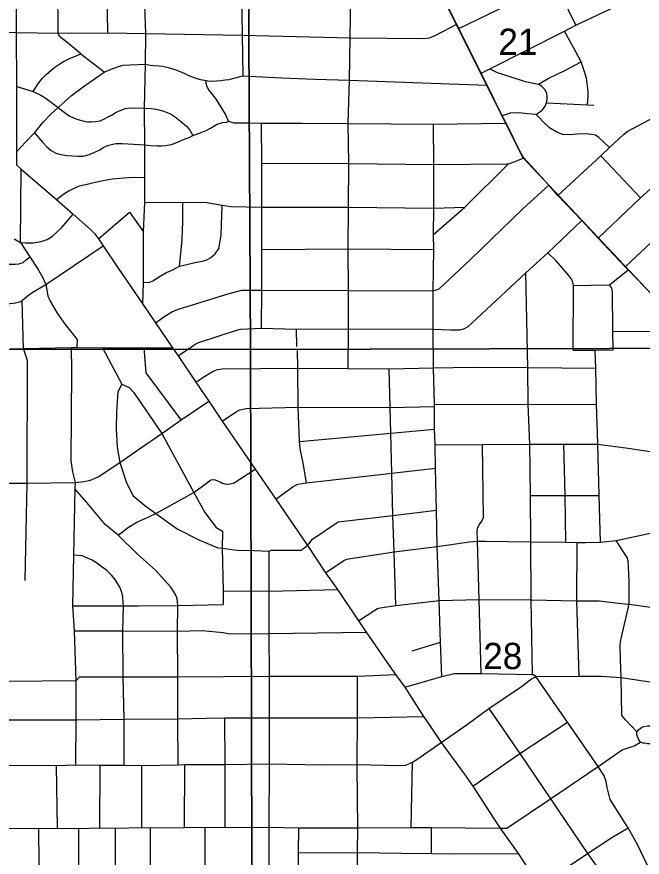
# Model space of a CAD drawing. Extents: x 0 to 34, y 0 to 22.
# Drawn here: x 4.664 to 5.661, y 18.692 to 20.032 of the extents above; entities that cross this region are included whole.
import ezdxf

# ---------------------------------------------------------------- set-up
doc = ezdxf.new("R2010")
doc.units = 0
for name, color, linetype in [('GM_X_City_Street', 7, 'Continuous'), ('GM_X_County_Road', 7, 'Continuous'), ('GM_X_Rail_Line', 7, 'Continuous'), ('GM_X_Section', 7, 'Continuous'), ('GM_X_Section_Text', 7, 'Continuous'), ('GM_X_State_Route', 7, 'Continuous'), ('GM_X_Township_Road', 7, 'Continuous')]:
    doc.layers.add(name, color=color, linetype=linetype)

msp = doc.modelspace()

# ---------------------------------------------------------------- linework, layer by layer
at = {"layer": 'GM_X_City_Street'}
for p, q in [((5.6585, 19.7431), (5.5952, 19.8103)), ((4.6702, 19.672), (4.6714, 19.7889)), ((5.6341, 19.6334), (5.7581, 19.7495)), ((5.111, 19.5065), (5.1102, 19.5341)), ((5.6143, 19.5309), (5.7326, 19.5299)), ((5.2944, 19.0214), (5.3398, 19.0349)), ((4.7292, 18.7383), (4.7276, 18.8385)), ((4.7969, 18.7392), (4.7971, 18.839)), ((4.8638, 18.7394), (4.8635, 18.8385)), ((4.9317, 18.7395), (4.9321, 18.8398)), ((5.2929, 18.7395), (5.2952, 18.8435)), ((4.7639, 18.5577), (4.7631, 18.738)), ((4.8218, 18.5464), (4.8217, 18.7386)), ((5.3255, 18.6981), (5.3255, 18.7393)), ((5.2086, 18.6165), (5.2076, 18.6986))]:
    msp.add_line(p, q, dxfattribs=at)
for points in [[(4.6643, 19.7956), (4.6646, 19.8171), (4.6646, 19.9207), (4.6641, 20.0067), (4.6647, 20.2081), (4.6714, 20.2301), (4.6747, 20.2402), (4.6765, 20.2538), (4.6772, 20.2643), (4.6776, 20.274), (4.6761, 20.2827), (4.674, 20.2974), (4.6718, 20.3158), (4.67, 20.337), (4.6694, 20.3503), (4.6692, 20.5103)], [(4.8094, 20.0063), (4.8086, 20.0727), (4.8086, 20.0969), (4.8082, 20.1098), (4.8081, 20.1148), (4.8092, 20.1183), (4.8117, 20.1228), (4.8174, 20.1323), (4.8254, 20.15), (4.8291, 20.1643), (4.8363, 20.1967), (4.8379, 20.2145), (4.8374, 20.2404), (4.837, 20.2561), (4.8351, 20.2768), (4.83, 20.3017), (4.8278, 20.3137), (4.8268, 20.4771), (4.827, 20.5081)], [(4.8038, 19.9434), (4.7667, 19.9722), (4.7662, 19.9726), (4.744, 19.9916), (4.7323, 20.0007), (4.7303, 20.0058), (4.7291, 20.1535), (4.7301, 20.1756)], [(5.5555, 20.0187), (5.5218, 20.0874), (5.4872, 20.1575)], [(5.3691, 20.0131), (5.5218, 20.0874), (5.634, 20.1443)], [(4.8653, 19.5737), (4.8663, 19.6081), (4.8665, 19.689), (4.8684, 19.7366), (4.8684, 19.776), (4.8685, 19.828), (4.8679, 19.8848), (4.868, 19.886), (4.8695, 19.9561), (4.8699, 20.0052), (4.8687, 20.0499), (4.8687, 20.0588), (4.8693, 20.0667), (4.8711, 20.0716), (4.8763, 20.0832), (4.8842, 20.0987)], [(5.0226, 20.0676), (5.0238, 20.0025), (5.0244, 19.9379)], [(5.1925, 19.4712), (5.193, 19.5345), (5.193, 19.5957), (5.1925, 19.6618), (5.1931, 19.7285), (5.1934, 19.798), (5.1928, 19.8618), (5.1949, 19.931), (5.196, 19.9984), (5.1968, 20.0664)], [(5.4043, 19.9421), (5.4184, 19.9491), (5.5376, 20.0091), (5.5555, 20.0187), (5.6527, 20.065)], [(4.5338, 20.0074), (4.5986, 20.0075), (4.6641, 20.0067), (4.7303, 20.0058), (4.8094, 20.0063), (4.8699, 20.0052), (5.0238, 20.0025), (5.196, 19.9984), (5.3131, 19.9975), (5.322, 19.9984), (5.3322, 20.0024), (5.3656, 20.02)], [(5.574, 19.8917), (5.5749, 19.9054), (5.5749, 19.9134), (5.5735, 19.926), (5.5722, 19.934), (5.5695, 19.9439), (5.5638, 19.9599), (5.5516, 19.9828), (5.5376, 20.0091)], [(4.6904, 19.913), (4.698, 19.9245), (4.705, 19.9334), (4.7119, 19.9405), (4.7185, 19.9462), (4.7251, 19.9516), (4.7315, 19.9559), (4.739, 19.9608), (4.7484, 19.9655), (4.7581, 19.9693), (4.7662, 19.9726)], [(4.6646, 19.8171), (4.6784, 19.8318), (4.6926, 19.847), (4.7071, 19.8645), (4.7183, 19.876), (4.7305, 19.8872), (4.7517, 19.9062), (4.7703, 19.9203), (4.7863, 19.9315), (4.8038, 19.9434), (4.8146, 19.9486), (4.825, 19.9523), (4.834, 19.9545), (4.8444, 19.9553), (4.8695, 19.9561), (4.8774, 19.9549), (4.8824, 19.9544), (4.8908, 19.9535), (4.8969, 19.9531), (4.9054, 19.951), (4.9179, 19.9474), (4.9274, 19.9437), (4.9333, 19.9408), (4.937, 19.9387), (4.9438, 19.9362), (4.9511, 19.9337), (4.9574, 19.9319), (4.9636, 19.9306), (4.9662, 19.9302), (4.9688, 19.9299), (4.9745, 19.9292), (4.9825, 19.9296), (4.99, 19.9301), (4.9963, 19.9312), (5.0027, 19.9321), (5.0102, 19.9342), (5.0152, 19.9349), (5.0202, 19.9365), (5.0244, 19.9379), (5.0861, 19.9348), (5.1398, 19.9325), (5.1949, 19.931), (5.325, 19.9258), (5.4141, 19.9231)], [(5.4184, 19.9491), (5.4299, 19.9433), (5.45, 19.9367), (5.4748, 19.9288), (5.4961, 19.9244), (5.5115, 19.9334), (5.539, 19.947), (5.5638, 19.9599)], [(4.6646, 19.9207), (4.6904, 19.913), (4.7025, 19.9071), (4.7113, 19.9016), (4.7216, 19.8939), (4.7305, 19.8872), (4.738, 19.8814), (4.7479, 19.8741), (4.7556, 19.8705), (4.7619, 19.8679), (4.7696, 19.8661), (4.7769, 19.8646), (4.7835, 19.8646), (4.7897, 19.865), (4.797, 19.8661), (4.8044, 19.869), (4.81, 19.8726), (4.8154, 19.8752), (4.8227, 19.8796), (4.8282, 19.8822), (4.8373, 19.8856), (4.844, 19.8868), (4.868, 19.886), (4.878, 19.8855), (4.8865, 19.8844), (4.8985, 19.8814), (4.9092, 19.8774), (4.9176, 19.8719), (4.9253, 19.8653), (4.9348, 19.8576), (4.94, 19.8514), (4.9449, 19.8425)], [(5.0017, 19.8657), (4.997, 19.8764), (4.9885, 19.8907), (4.9829, 19.9002), (4.9754, 19.9094), (4.9704, 19.9152), (4.9679, 19.9204), (4.9662, 19.9257), (4.9662, 19.9302)], [(5.4923, 19.876), (5.4966, 19.8793), (5.4996, 19.8815), (5.5021, 19.8837), (5.5067, 19.8894), (5.5089, 19.8946), (5.51, 19.9006), (5.51, 19.9044), (5.5092, 19.9096), (5.5067, 19.9154), (5.5015, 19.9209), (5.4961, 19.9244)], [(5.5089, 19.8946), (5.574, 19.8917), (5.5841, 19.891)], [(5.6091, 19.8234), (5.5922, 19.8397), (5.5869, 19.843), (5.5808, 19.8444), (5.5703, 19.8455), (5.5568, 19.845), (5.5458, 19.8438), (5.5348, 19.8442), (5.525, 19.8481), (5.5133, 19.855), (5.5031, 19.8648), (5.4977, 19.871), (5.4923, 19.876), (5.4781, 19.8773), (5.4651, 19.8788), (5.4508, 19.878), (5.4379, 19.8741)], [(4.6926, 19.847), (4.7051, 19.8321), (4.7124, 19.8244), (4.7194, 19.8185), (4.7267, 19.8147), (4.7347, 19.8126), (4.7441, 19.8105), (4.7615, 19.8098), (4.7699, 19.8098), (4.7779, 19.8116), (4.7876, 19.8154), (4.7967, 19.8199), (4.8019, 19.8237), (4.8088, 19.8269), (4.8151, 19.8283), (4.8224, 19.8297), (4.8325, 19.8297), (4.8685, 19.828), (4.8777, 19.8269), (4.8882, 19.8261), (4.895, 19.8264), (4.9013, 19.8269), (4.9108, 19.8282), (4.9179, 19.8309), (4.93, 19.836), (4.9401, 19.8402), (4.9449, 19.8425), (4.9558, 19.8466), (4.9661, 19.8505), (4.973, 19.8541), (4.9837, 19.8607), (4.992, 19.8632), (4.9987, 19.8637), (5.0017, 19.8657), (5.0103, 19.863), (5.0202, 19.863), (5.0339, 19.8629), (5.0546, 19.8621), (5.1192, 19.8625), (5.1928, 19.8618), (5.3287, 19.8605), (5.4446, 19.8623)], [(5.0545, 19.5357), (5.0552, 19.5961), (5.0552, 19.6608), (5.0552, 19.7282), (5.0552, 19.7983), (5.0546, 19.8621)], [(5.3418, 18.98), (5.3398, 19.0349), (5.3375, 19.1015), (5.3346, 19.1875), (5.3334, 19.2455), (5.332, 19.3123), (5.3312, 19.3497), (5.3304, 19.3743), (5.3304, 19.4109), (5.3303, 19.4145), (5.3288, 19.4721), (5.3283, 19.5337), (5.328, 19.5952), (5.3293, 19.661), (5.3285, 19.6848), (5.3293, 19.7268), (5.3293, 19.7966), (5.3287, 19.8605)], [(5.5911, 19.679), (5.6585, 19.7431), (5.6991, 19.7795), (5.7393, 19.8179)], [(5.4452, 19.7974), (5.4482, 19.7974), (5.4589, 19.801), (5.4728, 19.8073)], [(5.0552, 19.7983), (5.1934, 19.798), (5.3293, 19.7966), (5.4452, 19.7974)], [(5.3285, 19.6848), (5.3783, 19.7285), (5.4482, 19.7974)], [(4.7277, 19.7406), (4.741, 19.7507), (4.7473, 19.7545), (4.7528, 19.757), (4.7583, 19.7595), (4.7645, 19.7622), (4.7713, 19.7642), (4.7768, 19.7652), (4.787, 19.7677), (4.7945, 19.7695), (4.8047, 19.7715), (4.8162, 19.7735), (4.8287, 19.7747), (4.8425, 19.7755), (4.8684, 19.776)], [(4.8856, 19.5438), (4.9004, 19.5545), (4.9124, 19.5621), (4.9221, 19.5659), (5.0028, 19.5908), (5.0229, 19.5962), (5.0552, 19.5961), (5.193, 19.5957), (5.328, 19.5952), (5.3378, 19.5984), (5.3868, 19.6446), (5.4712, 19.7259), (5.5125, 19.7634)], [(4.8684, 19.7366), (4.9289, 19.7357), (4.9643, 19.7363), (4.9918, 19.7315), (5.0056, 19.7297), (5.0552, 19.7282), (5.1931, 19.7285), (5.3283, 19.7268)], [(4.9239, 19.6341), (4.9268, 19.6651), (4.9277, 19.6769), (4.929, 19.7055), (4.9289, 19.7357)], [(4.7946, 19.6781), (4.8438, 19.7202), (4.8665, 19.689)], [(4.8663, 19.6081), (4.8763, 19.6088), (4.8814, 19.6111), (4.8929, 19.6184), (4.9032, 19.6244), (4.9129, 19.6284), (4.9239, 19.6341), (4.9375, 19.6377), (4.9481, 19.64), (4.9536, 19.6414), (4.9605, 19.6423), (4.9672, 19.6444), (4.9729, 19.6474), (4.9808, 19.6539), (4.9863, 19.6626), (4.99, 19.6838), (4.9918, 19.7315)], [(5.3283, 19.7268), (5.3293, 19.7268), (5.3783, 19.7285)], [(4.6702, 19.672), (4.6784, 19.6718), (4.6853, 19.6714), (4.6907, 19.6714), (4.697, 19.6724), (4.703, 19.6736), (4.7127, 19.6768), (4.7214, 19.6822), (4.7363, 19.696), (4.7544, 19.7171)], [(4.9215, 19.4913), (4.9463, 19.5086), (4.9515, 19.5118), (4.9562, 19.5134), (5.0115, 19.5313), (5.0207, 19.5341), (5.0545, 19.5357), (5.1102, 19.5341), (5.193, 19.5345), (5.3283, 19.5337), (5.3564, 19.5331), (5.3649, 19.5331), (5.3712, 19.5331), (5.3782, 19.5348), (5.3837, 19.5384), (5.3977, 19.5511), (5.4755, 19.6235), (5.5108, 19.6557), (5.5648, 19.7071)], [(4.534, 19.5754), (4.6364, 19.5741), (4.6484, 19.5741), (4.6628, 19.5761), (4.6709, 19.5782), (4.6727, 19.5798), (4.6809, 19.5866), (4.6889, 19.5924), (4.7106, 19.6052), (4.8023, 19.6668)], [(4.66, 19.6781), (4.6702, 19.672), (4.685, 19.6491), (4.6985, 19.6288), (4.7059, 19.616), (4.7106, 19.6052), (4.714, 19.587), (4.7174, 19.5786), (4.7288, 19.5594), (4.7417, 19.5416), (4.7604, 19.5177), (4.7602, 19.5048)], [(5.0552, 19.6608), (5.1925, 19.6618), (5.3293, 19.661)], [(5.5514, 19.5004), (5.5517, 19.6037), (5.5501, 19.6102), (5.5482, 19.6147), (5.5411, 19.6233), (5.524, 19.6431), (5.5108, 19.6557)], [(4.534, 19.6389), (4.6096, 19.6373), (4.6364, 19.6373), (4.6544, 19.6373), (4.6619, 19.6376), (4.6674, 19.6383), (4.6745, 19.6403), (4.6795, 19.6442), (4.685, 19.6491)], [(5.5517, 19.6037), (5.6089, 19.6044), (5.6387, 19.6286)], [(5.7038, 18.6088), (5.6982, 18.6255), (5.6699, 18.6792), (5.6548, 18.7104), (5.6387, 18.739), (5.6378, 18.7406), (5.6104, 18.784), (5.6056, 18.8033), (5.604, 18.8127), (5.6, 18.8227), (5.591, 18.837), (5.5419, 18.9076), (5.4915, 18.98), (5.4865, 18.9836), (5.4844, 19.1025), (5.4838, 19.1948), (5.4831, 19.2688), (5.4823, 19.3507), (5.4795, 19.4138), (5.4787, 19.4726), (5.4755, 19.6235)], [(5.6149, 19.5009), (5.6143, 19.5309), (5.6139, 19.5933), (5.6128, 19.5991), (5.6089, 19.6044)], [(4.6779, 19.1335), (4.6811, 19.2883), (4.6814, 19.4841), (4.6753, 19.503), (4.6727, 19.5798)], [(3.5561, 19.5088), (3.613, 19.5081), (3.6739, 19.5072), (3.7317, 19.5072), (3.7922, 19.5059), (3.8595, 19.5059), (3.9252, 19.505), (3.9843, 19.505), (4.0482, 19.5037), (4.1044, 19.5051), (4.1751, 19.5052), (4.2215, 19.5061), (4.2758, 19.5061), (4.3681, 19.5037), (4.5129, 19.5051), (4.534, 19.5044), (4.6318, 19.502), (4.6753, 19.503), (4.7518, 19.5046), (4.7602, 19.5048), (4.8011, 19.5044), (4.8672, 19.5041), (4.9127, 19.5044)], [(4.7587, 18.8393), (4.7592, 18.9112), (4.7591, 18.9738), (4.7563, 19.0531), (4.7539, 19.0931), (4.7553, 19.1736), (4.7575, 19.2786), (4.7579, 19.2897), (4.7538, 19.3065), (4.7513, 19.3239), (4.7519, 19.4679), (4.7518, 19.5046)], [(4.8011, 19.5044), (4.8318, 19.4465), (4.8252, 19.4342), (4.8233, 19.4016), (4.8225, 19.3755), (4.8242, 19.346), (4.8284, 19.3216), (4.8385, 19.2905), (4.8494, 19.2687), (4.8687, 19.2527), (4.8862, 19.2401), (4.92, 19.2157), (4.9545, 19.198), (4.9835, 19.1858), (4.9866, 19.1854)], [(4.9263, 19.3893), (4.8704, 19.4641), (4.8672, 19.5041)], [(5.1259, 19.289), (5.1209, 19.3205), (5.1162, 19.3437), (5.1151, 19.3548), (5.113, 19.4096), (5.1122, 19.4717), (5.1119, 19.4998)], [(5.5514, 19.5004), (5.5862, 19.5004), (5.6149, 19.5009)], [(5.5905, 19.3524), (5.5886, 19.4146), (5.5872, 19.4719), (5.5862, 19.5004)], [(4.95, 19.4492), (4.9669, 19.4604), (4.9776, 19.4672), (4.9844, 19.4695), (4.9918, 19.4706), (5.1122, 19.4717), (5.1925, 19.4712), (5.2581, 19.4706), (5.3288, 19.4721), (5.3911, 19.4734), (5.4787, 19.4726), (5.5872, 19.4719)], [(5.2686, 19.0934), (5.2659, 19.1788), (5.264, 19.2367), (5.2623, 19.3043), (5.2608, 19.3681), (5.2593, 19.4091), (5.2581, 19.4706)], [(4.8318, 19.4465), (4.8437, 19.4411), (4.8506, 19.4334), (4.8953, 19.3677), (4.9463, 19.2738), (4.9639, 19.2418), (4.9822, 19.2178), (4.9924, 19.2117), (4.9918, 19.1847), (4.9934, 19.1169), (4.9931, 19.095)], [(4.5702, 19.2859), (4.6015, 19.2904), (4.6253, 19.2883), (4.6811, 19.2883), (4.7579, 19.2897), (4.7715, 19.291), (4.7817, 19.2931), (4.794, 19.2985), (4.8284, 19.3216), (4.8599, 19.3434), (4.8953, 19.3677), (4.9263, 19.3893), (4.9704, 19.4189)], [(5.3303, 19.4145), (5.4795, 19.4138), (5.5886, 19.4146)], [(4.9917, 19.3871), (5.0144, 19.4026), (5.0201, 19.4052), (5.03, 19.4074), (5.113, 19.4096), (5.2593, 19.4091), (5.3304, 19.4109)], [(5.1151, 19.3548), (5.2608, 19.3681), (5.3304, 19.3743)], [(5.3312, 19.3497), (5.4068, 19.3502), (5.4823, 19.3507), (5.5365, 19.3506), (5.5906, 19.3505), (5.6386, 19.3442), (5.7678, 19.3247)], [(5.3989, 19.1962), (5.398, 19.2131), (5.3991, 19.2181), (5.4013, 19.2221), (5.4058, 19.2277), (5.4085, 19.2336), (5.4068, 19.3502)], [(5.5397, 19.1944), (5.5382, 19.2686), (5.5365, 19.3506)], [(5.5946, 19.1946), (5.5927, 19.269), (5.5906, 19.3505), (5.5905, 19.3524)], [(4.8257, 19.2054), (4.8426, 19.2181), (4.8555, 19.2261), (4.8747, 19.2348), (4.8862, 19.2401), (4.9463, 19.2738), (4.9685, 19.2895), (4.9727, 19.293), (4.9765, 19.2944), (4.9807, 19.2937), (4.9845, 19.292), (4.9894, 19.2899), (4.9922, 19.2885), (4.996, 19.2871), (4.9999, 19.2868), (5.0044, 19.2871), (5.011, 19.2892), (5.0443, 19.3105)], [(5.0771, 19.2628), (5.1048, 19.2829), (5.109, 19.2852), (5.1125, 19.2867), (5.1259, 19.289), (5.2623, 19.3043), (5.332, 19.3123)], [(5.1566, 19.1456), (5.1858, 19.1652), (5.1892, 19.1667), (5.193, 19.1678), (5.2659, 19.1788), (5.3346, 19.1875), (5.3862, 19.1951), (5.3989, 19.1962), (5.4111, 19.1958), (5.4838, 19.1948), (5.5397, 19.1944), (5.5575, 19.194), (5.5712, 19.1937), (5.5946, 19.1946), (5.6197, 19.1972), (5.7062, 19.2158), (5.7838, 19.2282), (5.8384, 19.2356), (5.847, 19.2375), (5.85, 19.2393), (5.856, 19.2449), (5.8657, 19.2536), (5.9343, 19.3147)], [(4.921, 19.0936), (4.9199, 19.1042), (4.9181, 19.1098), (4.9149, 19.1153), (4.9098, 19.1226), (4.8855, 19.1498), (4.8569, 19.1755), (4.8257, 19.2054), (4.8054, 19.2224), (4.776, 19.2574), (4.7575, 19.2786)], [(5.4831, 19.2688), (5.5382, 19.2686), (5.5927, 19.269)], [(5.1275, 19.1888), (5.1355, 19.1992), (5.1765, 19.227), (5.264, 19.2367), (5.3334, 19.2455)], [(4.9866, 19.1854), (4.9918, 19.1847), (5.0158, 19.1816), (5.0429, 19.181), (5.0668, 19.1799)], [(5.0668, 19.1799), (5.0697, 19.1815), (5.1177, 19.1818), (5.1275, 19.1888)], [(5.4047, 18.9851), (5.4014, 19.1031), (5.3989, 19.1962)], [(5.5609, 18.9807), (5.5573, 19.1009), (5.5575, 19.194)], [(5.6402, 19.0953), (5.6405, 19.1317), (5.6396, 19.1553), (5.6391, 19.1646), (5.6373, 19.1701), (5.634, 19.1748), (5.6197, 19.1972)], [(4.834, 19.0985), (4.8334, 19.1072), (4.832, 19.1139), (4.8286, 19.1228), (4.8214, 19.1351), (4.8152, 19.142), (4.8071, 19.1495), (4.7991, 19.1558), (4.7915, 19.1615), (4.7844, 19.1658), (4.7772, 19.1691), (4.7687, 19.1724), (4.7553, 19.1736)], [(5.0685, 18.4106), (5.0685, 18.4711), (5.0682, 18.5278), (5.0668, 18.617), (5.0668, 18.7403), (5.0671, 18.841), (5.0671, 18.9142), (5.0674, 18.9809), (5.0668, 19.0487), (5.0668, 19.1162), (5.0668, 19.1181), (5.0668, 19.1799)], [(4.9934, 19.1169), (5.0668, 19.1162), (5.1755, 19.1189)], [(4.7539, 19.0931), (4.8344, 19.0927), (4.8581, 19.0929)], [(4.8355, 18.8388), (4.8354, 18.912), (4.8341, 18.9799), (4.8334, 19.053), (4.8344, 19.0927), (4.834, 19.0985)], [(4.8581, 19.0929), (4.921, 19.0936), (4.9931, 19.095)], [(4.9214, 18.8396), (4.9212, 18.9127), (4.9213, 18.9799), (4.9206, 19.0523), (4.921, 19.0936)], [(5.2092, 19.0688), (5.2349, 19.0862), (5.2391, 19.0886), (5.2433, 19.0898), (5.2686, 19.0934), (5.3375, 19.1015), (5.4014, 19.1031), (5.4844, 19.1025), (5.5573, 19.1009), (5.5929, 19.1009), (5.6372, 19.0956)], [(5.6525, 18.8919), (5.6346, 18.911), (5.6287, 18.918), (5.6279, 18.9789), (5.6267, 19.0073), (5.6263, 19.0312), (5.6275, 19.041), (5.6402, 19.0953)], [(5.6372, 19.0956), (5.6402, 19.0953), (5.7015, 19.0869), (5.7354, 19.0825), (5.8053, 19.0902)], [(4.7563, 19.0531), (4.8334, 19.053), (4.9206, 19.0523), (4.9599, 19.0533), (4.9934, 19.0503), (5.0042, 19.0484), (5.0668, 19.0487), (5.2211, 19.0509)], [(4.377, 18.9716), (4.4579, 18.9712), (4.5708, 18.9721), (4.6503, 18.9727), (4.7591, 18.9738), (4.7641, 18.9799), (4.8341, 18.9799), (4.9213, 18.9799), (5.0674, 18.9809), (5.2073, 18.9807), (5.268, 18.9836)], [(5.2828, 18.9633), (5.3418, 18.98), (5.3613, 18.9851), (5.4047, 18.9851), (5.4865, 18.9836)], [(5.2069, 18.836), (5.2069, 18.8399), (5.2075, 18.9144), (5.2073, 18.9807)], [(5.4144, 18.9275), (5.4169, 18.9293), (5.4686, 18.9641), (5.4846, 18.9764), (5.4889, 18.9787)], [(5.4889, 18.9787), (5.4915, 18.98), (5.5609, 18.9807), (5.5959, 18.9808), (5.6279, 18.9789), (5.6911, 18.9691), (5.7318, 18.962), (5.7772, 18.9552), (5.7915, 18.9534), (5.8022, 18.9541), (5.8151, 18.9562), (5.8271, 18.9592), (5.87, 18.9651), (5.8831, 18.9696), (5.8931, 18.9758)], [(5.4169, 18.9293), (5.466, 18.8574), (5.5151, 18.7854), (5.574, 18.6979), (5.6648, 18.5705)], [(4.967, 18.9137), (4.9959, 18.9143), (5.0671, 18.9142), (5.2075, 18.9144), (5.3127, 18.9163)], [(5.2916, 18.842), (5.2952, 18.8435), (5.3022, 18.8481), (5.3406, 18.8751), (5.3767, 18.8998), (5.4144, 18.9275)], [(4.1412, 18.9081), (4.1859, 18.9091), (4.2508, 18.9096), (4.3162, 18.9107), (4.378, 18.9105), (4.4596, 18.9102), (4.5717, 18.9112), (4.6511, 18.9112), (4.7592, 18.9112), (4.8354, 18.912), (4.9212, 18.9127), (4.967, 18.9137)], [(4.9964, 18.7395), (4.9966, 18.8398), (4.9959, 18.9143)], [(5.3913, 18.8053), (5.466, 18.8574), (5.5419, 18.9076)], [(5.6585, 18.8753), (5.6553, 18.8801), (5.653, 18.8864), (5.6528, 18.8891), (5.6525, 18.8919), (5.656, 18.8956), (5.6599, 18.8988), (5.6636, 18.9006), (5.6696, 18.9015), (5.6758, 18.9015), (5.6788, 18.9004), (5.6818, 18.8974), (5.6836, 18.8937), (5.6843, 18.8893), (5.6841, 18.885), (5.6839, 18.8811), (5.6829, 18.8792), (5.6809, 18.8751), (5.6751, 18.873), (5.6698, 18.873), (5.6654, 18.8737), (5.6625, 18.8739), (5.6585, 18.8753)], [(4.6512, 18.7385), (4.6996, 18.738), (4.7292, 18.7383), (4.7631, 18.738), (4.7969, 18.7392), (4.8217, 18.7386), (4.8638, 18.7394), (4.8774, 18.7392), (4.9317, 18.7395), (4.9644, 18.7399), (4.9964, 18.7395), (5.0668, 18.7403), (5.1138, 18.739), (5.2078, 18.739), (5.2929, 18.7395), (5.3255, 18.7393), (5.435, 18.7384), (5.4454, 18.7386), (5.5151, 18.7854), (5.591, 18.837), (5.6295, 18.8635), (5.6484, 18.8697), (5.6585, 18.8753)], [(4.1699, 18.8354), (4.2423, 18.8359), (4.2508, 18.8358), (4.3061, 18.8352), (4.3886, 18.8363), (4.4579, 18.8372), (4.5148, 18.8383), (4.5718, 18.8394), (4.5823, 18.839), (4.6516, 18.8388), (4.7276, 18.8385), (4.7587, 18.8393), (4.7971, 18.839), (4.8355, 18.8388), (4.8635, 18.8385), (4.9214, 18.8396), (4.9321, 18.8398), (4.9966, 18.8398), (5.0671, 18.841)], [(5.0671, 18.841), (5.1516, 18.8395), (5.2069, 18.8399), (5.2723, 18.8385), (5.2845, 18.8391), (5.2916, 18.842)], [(5.2076, 18.6986), (5.2076, 18.6996), (5.2078, 18.739), (5.2069, 18.836)], [(4.7013, 18.5077), (4.7011, 18.5691), (4.6996, 18.738)], [(4.8769, 18.4929), (4.8772, 18.5348), (4.8772, 18.5726), (4.8774, 18.7392)], [(4.964, 18.5105), (4.9649, 18.5114), (4.9648, 18.543), (4.9644, 18.7399)], [(5.1129, 18.4572), (5.1131, 18.5288), (5.113, 18.6171), (5.1136, 18.6991), (5.1138, 18.739)], [(5.4983, 18.6469), (5.574, 18.6979), (5.613, 18.7236), (5.6387, 18.739)], [(5.1136, 18.6991), (5.2076, 18.6996), (5.2778, 18.6986), (5.3255, 18.6981), (5.3625, 18.6977), (5.4635, 18.6982)]]:
    msp.add_lwpolyline(points, dxfattribs=at)
at = {"layer": 'GM_X_County_Road'}
for points in [[(4.6643, 19.7956), (4.6714, 19.7889), (4.7277, 19.7406), (4.7544, 19.7171), (4.7818, 19.693), (4.7881, 19.6863), (4.7946, 19.6781), (4.8023, 19.6668), (4.8259, 19.631), (4.8653, 19.5737), (4.8856, 19.5438), (4.9127, 19.5044), (4.9215, 19.4913), (4.95, 19.4492), (4.9704, 19.4189), (4.9917, 19.3871), (5.0443, 19.3105), (5.0771, 19.2628), (5.1275, 19.1888), (5.1566, 19.1456), (5.1755, 19.1189), (5.2092, 19.0688), (5.2211, 19.0509), (5.2402, 19.0231)], [(5.2402, 19.0231), (5.2503, 19.0083), (5.268, 18.9836), (5.2828, 18.9633), (5.3127, 18.9163), (5.3214, 18.904), (5.3406, 18.8751)], [(5.3406, 18.8751), (5.3775, 18.825), (5.3913, 18.8053), (5.4242, 18.7545)], [(5.4242, 18.7545), (5.4295, 18.7463), (5.435, 18.7384), (5.4447, 18.7243), (5.4635, 18.6982), (5.4785, 18.6753), (5.4983, 18.6469), (5.5155, 18.6212), (5.5182, 18.6171)]]:
    msp.add_lwpolyline(points, dxfattribs=at)
at = {"layer": 'GM_X_Rail_Line'}
msp.add_lwpolyline([(5.3411, 20.0673), (5.4705, 19.808), (5.9399, 19.3092), (6.1361, 19.1006), (6.1472, 19.0806), (6.2455, 18.5923)], dxfattribs=at)
at = {"layer": 'GM_X_Section'}
for points in [[(4.0426, 20.4992), (5.0318, 20.4947), (5.0371, 19.5016), (4.0509, 19.5018)], [(5.0318, 20.4947), (6.0262, 20.4901), (6.0273, 20.2015), (5.9007, 20.0569), (5.8865, 19.8004), (5.9896, 19.5042), (5.0371, 19.5016)], [(5.0371, 19.5016), (5.0397, 18.4846), (4.0528, 18.4887), (4.0509, 19.5018)], [(5.9896, 19.5042), (6.0256, 19.4429), (6.0254, 18.7434), (5.6179, 18.4814), (5.0397, 18.4846), (5.0371, 19.5016)]]:
    msp.add_lwpolyline(points, close=True, dxfattribs=at)
at = {"layer": 'GM_X_State_Route'}
msp.add_line((5.3651, 20.0209), (5.3423, 20.0659), dxfattribs=at)
for points in [[(5.5138, 19.7619), (5.5125, 19.7634), (5.4728, 19.8073), (5.4672, 19.8156), (5.4446, 19.8623), (5.4379, 19.8741), (5.4141, 19.9231), (5.4043, 19.9421), (5.3691, 20.0131), (5.3656, 20.02), (5.3651, 20.0209)], [(5.8072, 19.4501), (5.7653, 19.4947), (5.7352, 19.5272), (5.7326, 19.5299), (5.7205, 19.5427), (5.694, 19.57), (5.6777, 19.5881), (5.6387, 19.6286), (5.6341, 19.6334), (5.5911, 19.679), (5.5648, 19.7071), (5.5267, 19.7468), (5.5138, 19.7619)]]:
    msp.add_lwpolyline(points, dxfattribs=at)
at = {"layer": 'GM_X_Township_Road'}
msp.add_lwpolyline([(5.5267, 19.7468), (5.5952, 19.8103), (5.6091, 19.8234), (5.6312, 19.8442), (5.6381, 19.8494), (5.6724, 19.8676), (5.716, 19.8885)], dxfattribs=at)

# ---------------------------------------------------------------- texts
at = {"layer": 'GM_X_Section_Text'}
for s, p in [('21', (5.432, 19.9711)), ('28', (5.4078, 18.992))]:
    msp.add_text(s, height=0.04186, rotation=0, dxfattribs=at).set_placement(p)

doc.saveas('drawing.dxf')
